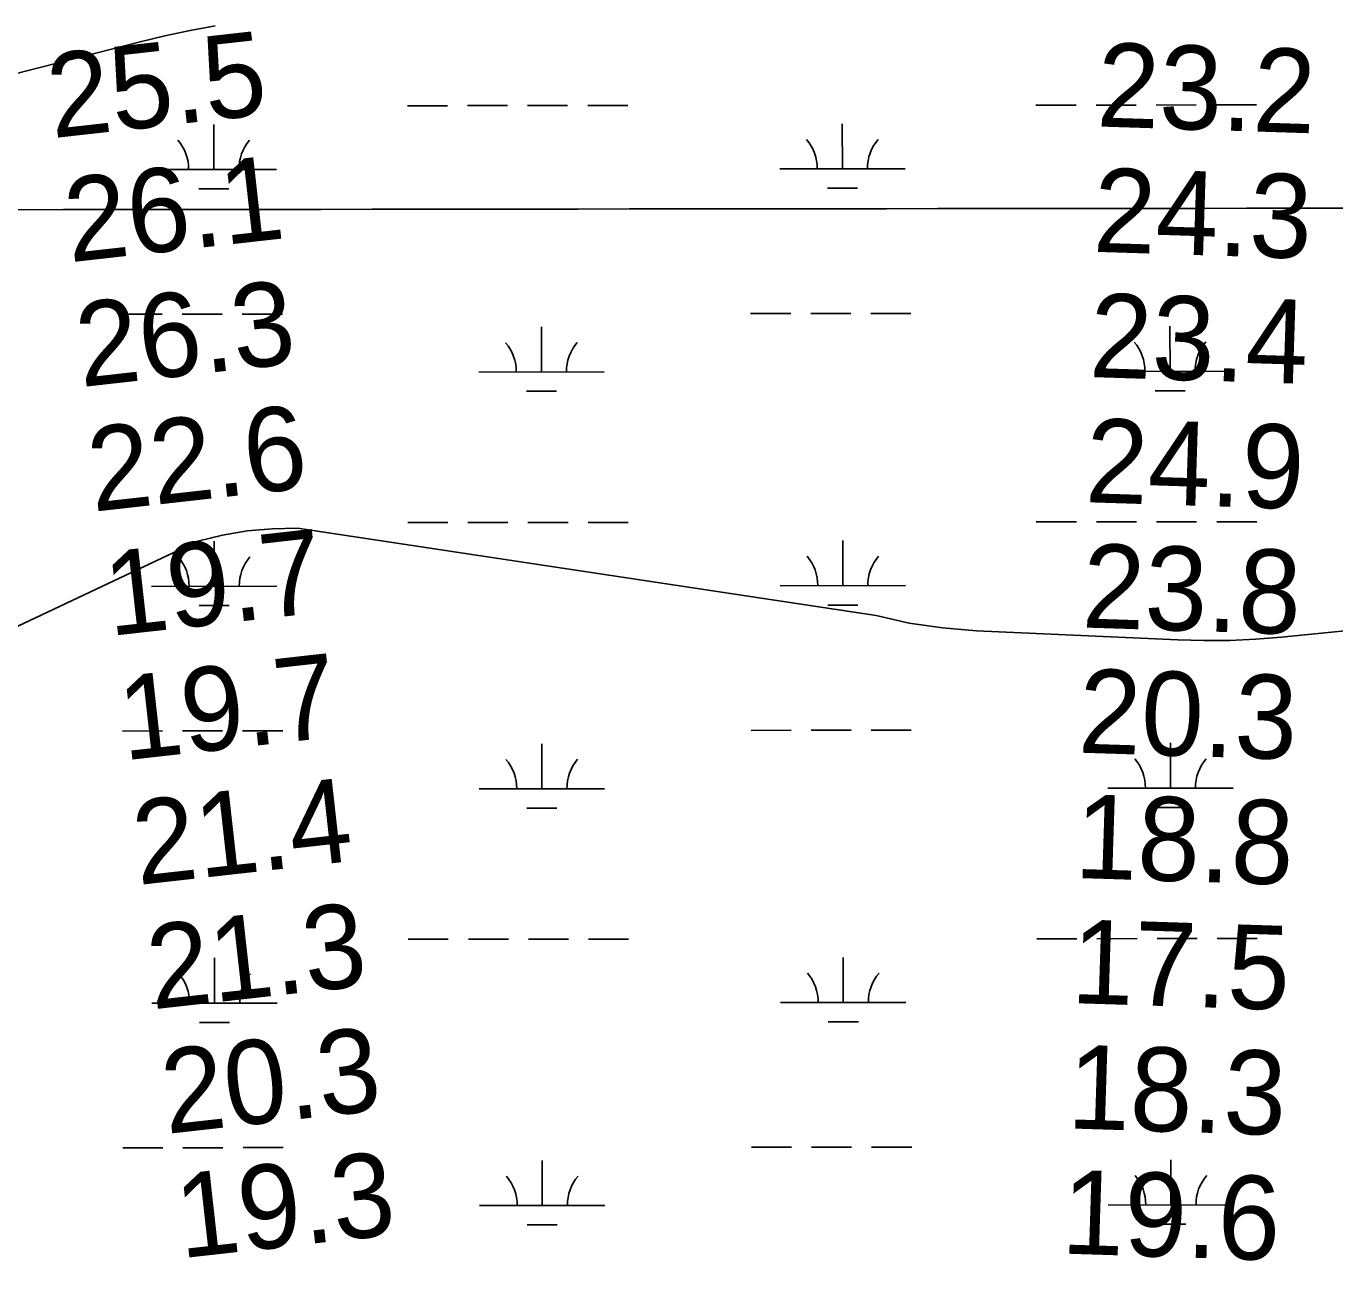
# Model space of a CAD drawing. Extents: x 3297753 to 3335611, y 652252 to 677623.
# Drawn here: x 3321628 to 3322672, y 671952 to 672948 of the extents above; entities that cross this region are included whole.
import ezdxf

# ---------------------------------------------------------------- set-up
doc = ezdxf.new("R2010")
doc.units = 0
for name, color, linetype in [('V-GRID-MAJR', 7, 'Continuous'), ('V-RIVR-EDGE', 7, 'Continuous'), ('V-RIVR-RANG', 7, 'Continuous'), ('V-TOPO-MAJR', 7, 'Continuous'), ('V-TOPO-MINR', 7, 'Continuous'), ('V-WETL-SWMP', 7, 'Continuous')]:
    doc.layers.add(name, color=color, linetype=linetype)

msp = doc.modelspace()

# ---------------------------------------------------------------- linework, layer by layer
at = {"layer": 'V-GRID-MAJR'}
msp.add_spline([(3301861.4, 672784.2), (3307118.4, 672787.6), (3312375.4, 672791.8), (3317632.5, 672796.8), (3322889.5, 672802.5), (3328146.5, 672809), (3333403.5, 672816.3)], degree=3, dxfattribs=at)
at = {"layer": 'V-RIVR-EDGE'}
msp.add_spline([(3323568.5, 672014.8), (3323538.3, 672003.3), (3323513.9, 671994.9), (3323485.1, 671982.1), (3323456.4, 671971.4), (3323437.4, 671963.3), (3323427.3, 671961.3), (3323417.6, 671955.6), (3323405.6, 671952.1), (3323402.1, 671949), (3323401.3, 671948.2), (3323403.6, 671943.6), (3323400.1, 671943.6), (3323395.5, 671944.4), (3323384.2, 671940.5), (3323382.3, 671940.5), (3323380.7, 671944.4), (3323376.9, 671942.9), (3323366, 671937.8), (3323362.5, 671934), (3323360.9, 671928.2), (3323357.8, 671927.8), (3323351.6, 671931.3), (3323345, 671932.1), (3323338, 671929), (3323321.3, 671922.4), (3323289.9, 671909.7), (3323270.9, 671900.5), (3323263.1, 671894.7), (3323245.6, 671888.1), (3323233.6, 671884.3), (3323215.4, 671876.9), (3323192.1, 671867.3), (3323175.4, 671861.9), (3323156.4, 671858.1), (3323140.9, 671856.2), (3323117.2, 671848.5), (3323087.3, 671836.9), (3323062.4, 671827.3), (3323018.6, 671808.4), (3323004.6, 671798), (3322994.1, 671789.8), (3322976.6, 671781.7), (3322942.5, 671765.9), (3322911.4, 671751.7), (3322891.6, 671743.9), (3322873.7, 671735.8), (3322857.8, 671731.6), (3322834.5, 671723.9), (3322821.4, 671718.9), (3322796.5, 671711.2), (3322782.1, 671704.7), (3322750.3, 671686.9), (3322711.1, 671668), (3322674.2, 671646.8), (3322634.2, 671625.5), (3322610.5, 671614.7), (3322589.9, 671606.6), (3322565.1, 671598.2), (3322551.1, 671595.5), (3322532.5, 671592), (3322520.5, 671585.9), (3322504.6, 671580.9), (3322484, 671572.4), (3322461.1, 671564.3), (3322435.5, 671553.5), (3322373.4, 671528.1), (3322353.6, 671520.4), (3322328.7, 671509.9), (3322288.7, 671493.4), (3322265, 671479.5), (3322232.4, 671465.2), (3322202.1, 671449.4), (3322166, 671436.7), (3322130.3, 671422), (3322086.9, 671404.7), (3322024.7, 671382.3), (3321978.9, 671362.3), (3321927.7, 671341.1), (3321906.7, 671333.4), (3321892.8, 671332.2), (3321884.2, 671329.2), (3321861.7, 671316.4), (3321826.4, 671297.9), (3321798.4, 671280.5), (3321791.4, 671279.8), (3321785.2, 671278.2), (3321779.4, 671274.7), (3321765.8, 671261.2), (3321747.5, 671247.7), (3321731.6, 671239.6), (3321721.1, 671237.3), (3321699, 671230), (3321681.1, 671218.8), (3321660.9, 671208.3), (3321637.6, 671196), (3321616.3, 671187.1), (3321599.2, 671181.3), (3321589.9, 671181), (3321581, 671175.6), (3321556.1, 671165.5), (3321526.2, 671151.7), (3321510.3, 671146.3), (3321490.5, 671134.3), (3321478.9, 671127.3), (3321464.5, 671122.3), (3321431.5, 671106.9), (3321397.3, 671089.5), (3321363.6, 671074.1), (3321330.9, 671059.1), (3321308.8, 671050.2), (3321284.7, 671037.1), (3321243.2, 671018.6), (3321216, 671004.3), (3321170.2, 670984.2), (3321143, 670972.7), (3321116.6, 670959.5), (3321079.4, 670939.9), (3321044, 670925.6), (3321017.2, 670914), (3320990.4, 670899.7), (3320949.7, 670880.8), (3320912.8, 670862.7), (3320886, 670849.2), (3320861.9, 670838.4), (3320832, 670824.5), (3320820.8, 670821.1), (3320809.1, 670821.1), (3320804.9, 670820.3), (3320773, 670804.1), (3320739.3, 670788.7), (3320693.4, 670763.6), (3320667.4, 670745.8), (3320612.7, 670713), (3320561.8, 670684.8), (3320527.6, 670664.7), (3320487.6, 670645.4), (3320438.7, 670621.9), (3320405.3, 670611.1), (3320383.2, 670602.6), (3320357.6, 670590.7), (3320318.3, 670569.8), (3320277.6, 670542), (3320264.4, 670535.5), (3320257, 670536.6), (3320251.2, 670541.3), (3320250.4, 670543.2), (3320246.5, 670543.3), (3320243.8, 670537.8), (3320236.4, 670529.7), (3320226.3, 670519.7), (3320209.6, 670509.6), (3320191.8, 670502.3), (3320180.5, 670498.4), (3320156.8, 670485.7), (3320121.1, 670462.5), (3320082.6, 670438.2), (3320018.9, 670400.7), (3319975.4, 670376), (3319927.3, 670350.1), (3319885.7, 670328.9), (3319836.4, 670301.1), (3319778.2, 670265.6), (3319721.1, 670232.4), (3319627.9, 670181), (3319575.4, 670152.1), (3319525.3, 670122.7), (3319488, 670094.9), (3319464.7, 670079.4), (3319432.1, 670061.3), (3319380.9, 670032.7), (3319349.8, 670016.5), (3319312.9, 669993.3), (3319285, 669984.1), (3319260.9, 669970.6), (3319217.8, 669947.8), (3319169.6, 669921.2), (3319128.4, 669896.1)], degree=3, dxfattribs=at)
at = {"layer": 'V-TOPO-MAJR'}
msp.add_lwpolyline([(3321778.5, 672947.8), (3321758.4, 672944.2), (3321738.4, 672939.9), (3321718.5, 672935.1), (3321527, 672886), (3321512.3, 672881.1), (3321000.4, 672669.6), (3320966.3, 672660.7), (3320932.3, 672651.8), (3320898.2, 672642.9), (3320864.1, 672634.1), (3320796, 672616.4), (3320728, 672598.2), (3320660.2, 672579.3), (3320592.7, 672559.4), (3320525.4, 672538.7), (3320119.2, 672410.2), (3320115.1, 672408.9), (3320111, 672407.5), (3320107, 672406), (3320103, 672404.4), (3319806.7, 672284.5), (3319795.2, 672280.2)], dxfattribs=at)
at = {"layer": 'V-TOPO-MINR'}
msp.add_lwpolyline([(3322755.3, 672472.4), (3322629.9, 672459.9), (3322609.2, 672458.3), (3322588.5, 672457.3), (3322567.8, 672457.2), (3322547, 672457.6), (3322386.3, 672464.9), (3322359.3, 672467.3), (3322332.6, 672471.1), (3322306.3, 672477.1), (3321844.3, 672546.8), (3321824.2, 672546.3), (3321804.1, 672544.6), (3321784.3, 672541.2), (3321764.7, 672536.6), (3321385.7, 672357.8)], dxfattribs=at)
at = {"layer": 'V-WETL-SWMP'}
for p, q in [((3321931.9, 672884), (3321963.9, 672884)), ((3321979.9, 672884.1), (3322011.9, 672884.1)), ((3322027.9, 672884.1), (3322059.9, 672884.1)), ((3322075.9, 672884.2), (3322107.9, 672884.2)), ((3322433.8, 672884.5), (3322465.8, 672884.6)), ((3322481.8, 672884.6), (3322513.8, 672884.6)), ((3322529.8, 672884.6), (3322561.8, 672884.7)), ((3322577.8, 672884.7), (3322609.8, 672884.7)), ((3321777.4, 672833.1), (3321777.3, 672869.1)), ((3322279.3, 672833.6), (3322279.2, 672869.6)), ((3321727.4, 672833.1), (3321827.4, 672833.2)), ((3322229.3, 672833.6), (3322329.3, 672833.7)), ((3321765.4, 672817.7), (3321789.4, 672817.7)), ((3322267.3, 672818.2), (3322291.3, 672818.2)), ((3321704.1, 672717.6), (3321736.1, 672717.6)), ((3321752.1, 672717.7), (3321784.1, 672717.7)), ((3321800.1, 672717.7), (3321832.1, 672717.7)), ((3322206, 672718.1), (3322238, 672718.2)), ((3322254, 672718.2), (3322286, 672718.2)), ((3322302, 672718.2), (3322334, 672718.2)), ((3322039, 672671.5), (3322038.9, 672707.5)), ((3322540.9, 672672), (3322540.8, 672708)), ((3321989, 672671.5), (3322089, 672671.6)), ((3322490.9, 672672), (3322590.9, 672672.1)), ((3322027, 672656.1), (3322051, 672656.1)), ((3322528.9, 672656.6), (3322552.9, 672656.6)), ((3321932.2, 672551.3), (3321964.2, 672551.4)), ((3321980.2, 672551.4), (3322012.2, 672551.4)), ((3322028.2, 672551.4), (3322060.2, 672551.5)), ((3322076.2, 672551.5), (3322108.2, 672551.5)), ((3322434.1, 672551.9), (3322466.1, 672551.9)), ((3322482.1, 672551.9), (3322514.1, 672551.9)), ((3322530.1, 672551.9), (3322562.1, 672552)), ((3322578.1, 672552), (3322610.1, 672552)), ((3321777.7, 672500.4), (3321777.7, 672536.4)), ((3322279.6, 672501), (3322279.6, 672537)), ((3321727.7, 672500.4), (3321827.7, 672500.5)), ((3322229.6, 672500.9), (3322329.6, 672501)), ((3321765.7, 672485), (3321789.7, 672485)), ((3322267.6, 672485.5), (3322291.6, 672485.5)), ((3321704.4, 672384.9), (3321736.4, 672385)), ((3321752.4, 672385), (3321784.4, 672385)), ((3321800.4, 672385), (3321832.4, 672385.1)), ((3322206.3, 672385.4), (3322238.3, 672385.5)), ((3322254.3, 672385.5), (3322286.3, 672385.5)), ((3322302.3, 672385.5), (3322334.3, 672385.6)), ((3322039.3, 672338.8), (3322039.3, 672374.8)), ((3322541.2, 672339.4), (3322541.2, 672375.4)), ((3321989.3, 672338.8), (3322089.3, 672338.9)), ((3322491.2, 672339.3), (3322591.2, 672339.4)), ((3322027.3, 672323.4), (3322051.3, 672323.4)), ((3322529.2, 672323.9), (3322553.2, 672323.9)), ((3321932.6, 672218.7), (3321964.6, 672218.7)), ((3321980.6, 672218.7), (3322012.6, 672218.7)), ((3322028.6, 672218.8), (3322060.6, 672218.8)), ((3322076.6, 672218.8), (3322108.6, 672218.8)), ((3322434.5, 672219.2), (3322466.5, 672219.2)), ((3322482.5, 672219.2), (3322514.5, 672219.3)), ((3322530.5, 672219.3), (3322562.5, 672219.3)), ((3322578.5, 672219.3), (3322610.5, 672219.4)), ((3321778, 672167.8), (3321778, 672203.8)), ((3322279.9, 672168.3), (3322279.9, 672204.3)), ((3321728, 672167.7), (3321828, 672167.8)), ((3322229.9, 672168.2), (3322329.9, 672168.3)), ((3321766, 672152.3), (3321790, 672152.3)), ((3322268, 672152.8), (3322292, 672152.9)), ((3321704.7, 672052.3), (3321736.7, 672052.3)), ((3321752.7, 672052.3), (3321784.7, 672052.3)), ((3321800.7, 672052.4), (3321832.7, 672052.4)), ((3322206.6, 672052.8), (3322238.6, 672052.8)), ((3322254.6, 672052.8), (3322286.6, 672052.9)), ((3322302.6, 672052.9), (3322334.6, 672052.9)), ((3322039.6, 672006.2), (3322039.6, 672042.2)), ((3322541.5, 672006.7), (3322541.5, 672042.7)), ((3321989.6, 672006.1), (3322089.6, 672006.2)), ((3322491.5, 672006.6), (3322591.5, 672006.7)), ((3322027.6, 671990.7), (3322051.6, 671990.8)), ((3322529.6, 671991.2), (3322553.6, 671991.3))]:
    msp.add_line(p, q, dxfattribs=at)
for centre, start, end in [((3321722.1, 672833.5), 359.2865, 40.8301), ((3321832.6, 672833.6), 139.2865, 180.8301), ((3322224, 672834), 359.2865, 40.8301), ((3322334.5, 672834.2), 139.2865, 180.8301), ((3321983.7, 672671.9), 359.2865, 40.8301), ((3322094.2, 672672.1), 139.2865, 180.8301), ((3322485.6, 672672.4), 359.2865, 40.8301), ((3322596.1, 672672.6), 139.2865, 180.8301), ((3321722.4, 672500.9), 359.2865, 40.8301), ((3321832.9, 672501), 139.2865, 180.8301), ((3322224.4, 672501.4), 359.2865, 40.8301), ((3322334.8, 672501.5), 139.2865, 180.8301), ((3321984, 672339.3), 359.2865, 40.8301), ((3322094.5, 672339.4), 139.2865, 180.8301), ((3322486, 672339.8), 359.2865, 40.8301), ((3322596.4, 672339.9), 139.2865, 180.8301), ((3321722.8, 672168.2), 359.2865, 40.8301), ((3321833.3, 672168.3), 139.2865, 180.8301), ((3322224.7, 672168.7), 359.2865, 40.8301), ((3322335.2, 672168.8), 139.2865, 180.8301), ((3321984.4, 672006.6), 359.2865, 40.8301), ((3322094.9, 672006.7), 139.2865, 180.8301), ((3322486.3, 672007.1), 359.2865, 40.8301), ((3322596.8, 672007.2), 139.2865, 180.8301)]:
    msp.add_arc(centre, 35.2, start, end, dxfattribs=at)

# ---------------------------------------------------------------- texts
at = {"layer": 'V-RIVR-RANG'}
for s, rotation, p in [('25.5', 6.3983, (3321648.6, 672858.1)), ('23.2', 358.1783, (3322481.8, 672867.5)), ('26.1', 6.3983, (3321662.3, 672759)), ('24.3', 358.1783, (3322478.9, 672767.5)), ('26.3', 6.3983, (3321671.4, 672659.4)), ('23.4', 358.1783, (3322475.9, 672667.5)), ('22.6', 6.3983, (3321680.9, 672559.9)), ('24.9', 358.1783, (3322472.7, 672567.6)), ('19.7', 6.3983, (3321694.2, 672460.7)), ('23.8', 358.1783, (3322470.1, 672467.6)), ('19.7', 6.3983, (3321705.6, 672361.4)), ('20.3', 358.1783, (3322467.1, 672367.7)), ('21.4', 6.3983, (3321716.9, 672262)), ('18.8', 358.1783, (3322464.2, 672267.7)), ('21.3', 6.3983, (3321728.3, 672162.7)), ('17.5', 358.1783, (3322461.3, 672167.8)), ('20.3', 6.3983, (3321739.7, 672063.3)), ('18.3', 358.1783, (3322458.3, 672067.8)), ('19.3', 6.3983, (3321751.1, 671964)), ('19.6', 358.1783, (3322453.6, 671967.9))]:
    msp.add_text(s, height=67, rotation=rotation, dxfattribs=at).set_placement(p)

doc.saveas('drawing.dxf')
